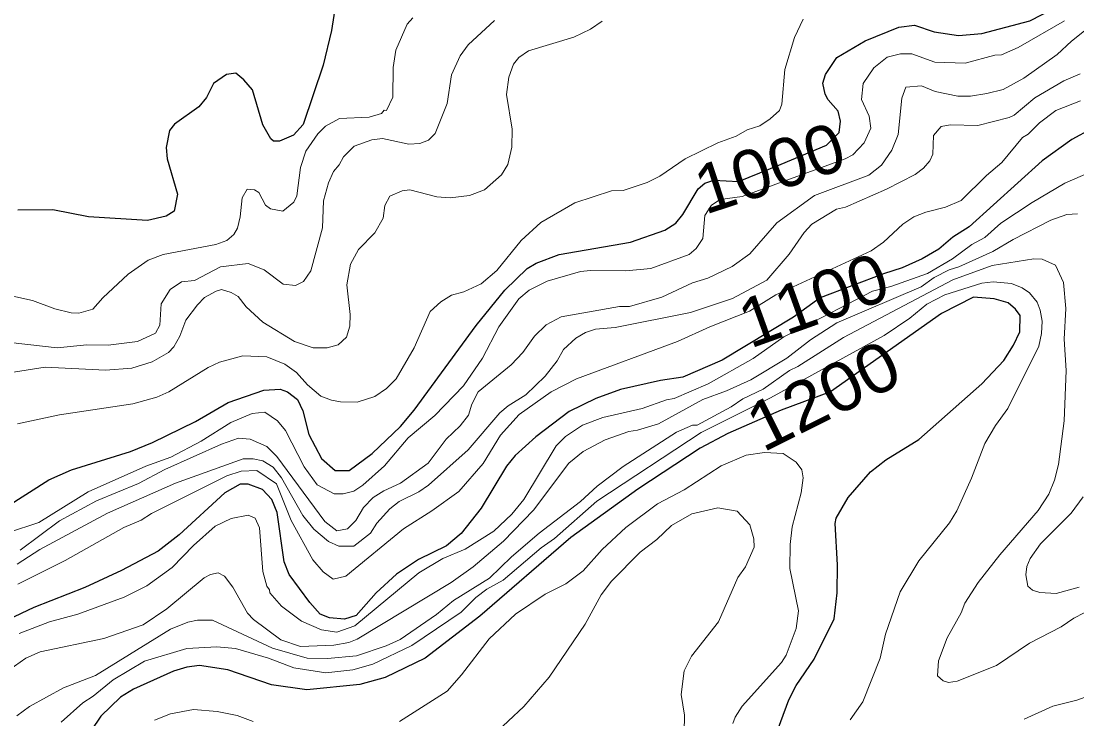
# Model space of a CAD drawing. Extents: x 598.3 to 623.2, y 6902.2 to 6930.1.
# Drawn here: x 617.225 to 618.956, y 6914.339 to 6915.484 of the extents above; entities that cross this region are included whole.
import ezdxf
from ezdxf.enums import TextEntityAlignment as Align

# ---------------------------------------------------------------- set-up
doc = ezdxf.new("R2010")
doc.units = 0
doc.header["$LTSCALE"] = 0.032
doc.layers.add('1', color=7, linetype='Continuous', lineweight=25)
doc.layers.add('2', color=7, linetype='Continuous', lineweight=13)
doc.layers.add('61', color=7, linetype='Continuous')

msp = doc.modelspace()

# ---------------------------------------------------------------- linework, layer by layer
at = {"layer": '1'}
for points in [[(618.6637, 6915.4742), (618.6896, 6915.4774), (618.7217, 6915.4662), (618.7616, 6915.4605), (618.7997, 6915.4636), (618.8782, 6915.4846), (618.9198, 6915.5059), (618.9351, 6915.5174), (618.9453, 6915.5338), (618.9809, 6915.6173)], [(617.7458, 6915.5465), (617.7337, 6915.4688), (617.7202, 6915.4116), (617.6873, 6915.3144), (617.6713, 6915.297), (617.6486, 6915.2873), (617.6384, 6915.2873), (617.634, 6915.2908), (617.6209, 6915.3138), (617.6041, 6915.3714), (617.59, 6915.3878), (617.5768, 6915.3987), (617.5613, 6915.3964)], [(617.201, 6914.6873), (617.2701, 6914.7312), (617.3073, 6914.7481), (617.4039, 6914.7779), (617.4401, 6914.7928), (617.5108, 6914.8273), (617.5644, 6914.8581), (617.6227, 6914.8784), (617.6494, 6914.88), (617.6616, 6914.876), (617.678, 6914.8635), (617.6868, 6914.8449), (617.6967, 6914.8056), (617.717, 6914.7666), (617.7399, 6914.7467), (617.7625, 6914.7468), (617.8003, 6914.7747), (617.847, 6914.8188), (617.869, 6914.8457), (617.971, 6914.9847), (618.0177, 6915.0427), (618.0542, 6915.0783), (618.0692, 6915.087), (618.1071, 6915.1011), (618.2237, 6915.1213), (618.2803, 6915.141), (618.298, 6915.1523), (618.3093, 6915.1668), (618.3347, 6915.2088), (618.3459, 6915.2181), (618.3604, 6915.2232), (618.4011, 6915.2208), (618.4707, 6915.2494), (618.5451, 6915.2804), (618.5659, 6915.3013), (618.5681, 6915.3197), (618.564, 6915.3364), (618.5476, 6915.3548), (618.5428, 6915.3644), (618.5391, 6915.382), (618.5437, 6915.3967), (618.562, 6915.4242), (618.6086, 6915.4515), (618.6637, 6915.4742)], [(617.5613, 6915.3964), (617.5403, 6915.3819), (617.5288, 6915.3585), (617.5161, 6915.3433), (617.4765, 6915.3149), (617.4681, 6915.3048), (617.4625, 6915.2768), (617.464, 6915.2583), (617.481, 6915.2001), (617.4757, 6915.172), (617.4626, 6915.1639), (617.432, 6915.1569), (617.3352, 6915.1632), (617.2766, 6915.1746), (617.2194, 6915.1739)], [(618.9794, 6915.3074), (618.9473, 6915.2898), (618.8988, 6915.255), (618.7789, 6915.1465), (618.7522, 6915.1295), (618.7291, 6915.1098), (618.7021, 6915.0943), (618.6693, 6915.0794), (618.6386, 6915.0694), (618.5349, 6915.0303), (618.4911, 6914.9986), (618.374, 6914.9279), (618.3098, 6914.8998), (618.2729, 6914.8943), (618.2074, 6914.8796), (618.167, 6914.8648), (618.1233, 6914.8438), (618.0685, 6914.802), (618.0346, 6914.7712), (618.0206, 6914.7538), (617.9791, 6914.6852), (617.9462, 6914.6434), (617.922, 6914.6233), (617.876, 6914.6009), (617.8402, 6914.5769), (617.8071, 6914.5463), (617.7738, 6914.509), (617.7549, 6914.5028), (617.7302, 6914.5048), (617.7149, 6914.5113), (617.698, 6914.5303), (617.6642, 6914.5762), (617.6562, 6914.5968), (617.6447, 6914.6781), (617.6357, 6914.6994), (617.6203, 6914.7156), (617.5968, 6914.7246), (617.584, 6914.7246), (617.5588, 6914.71), (617.4838, 6914.6414), (617.4493, 6914.6144), (617.3894, 6914.5828), (617.329, 6914.5549), (617.2455, 6914.5222), (617.2032, 6914.5019)], [(618.6426, 6914.7642), (618.6967, 6914.7979), (618.7995, 6914.8887), (618.8356, 6914.9271), (618.8517, 6914.9524), (618.8621, 6914.9745), (618.8628, 6915.0012), (618.8549, 6915.0117), (618.8431, 6915.0218), (618.8201, 6915.0283), (618.7863, 6915.0312), (618.7336, 6915.0041), (618.5516, 6914.8759), (618.4705, 6914.8457), (618.3833, 6914.8073), (618.3381, 6914.7836), (618.2357, 6914.7161), (618.126, 6914.6368), (617.9767, 6914.5078), (617.8869, 6914.439), (617.8216, 6914.4072), (617.7798, 6914.3959), (617.6933, 6914.3871), (617.635, 6914.3949), (617.5638, 6914.4199), (617.5172, 6914.4267), (617.4964, 6914.4242), (617.4746, 6914.4173), (617.4093, 6914.388), (617.3878, 6914.3747), (617.3555, 6914.3437), (617.3397, 6914.3203)], [(618.4514, 6914.2848), (618.4831, 6914.3705), (618.4955, 6914.3938), (618.5247, 6914.4375), (618.5576, 6914.5033), (618.5624, 6914.5462), (618.5633, 6914.5918), (618.5594, 6914.6596), (618.5609, 6914.6685), (618.5806, 6914.7024), (618.6173, 6914.7446), (618.6426, 6914.7642)]]:
    msp.add_lwpolyline(points, dxfattribs=at)
at = {"layer": '2'}
for points in [[(617.1836, 6915.0387), (617.2437, 6915.0258), (617.28, 6915.0119), (617.3068, 6915.0056), (617.3196, 6915.005), (617.3421, 6915.0115), (617.3585, 6915.0301), (617.4001, 6915.0686), (617.4331, 6915.092), (617.4576, 6915.101), (617.5441, 6915.1178), (617.5622, 6915.1239), (617.5736, 6915.1338), (617.5794, 6915.1441), (617.584, 6915.1628), (617.587, 6915.1941), (617.5951, 6915.2084), (617.6076, 6915.2071), (617.6143, 6915.2031), (617.6255, 6915.1819), (617.6336, 6915.1758), (617.6538, 6915.1725), (617.672, 6915.1868), (617.6767, 6915.1976), (617.6827, 6915.2438), (617.6915, 6915.2704), (617.711, 6915.2993), (617.7236, 6915.3117), (617.7469, 6915.3242), (617.7951, 6915.3266), (617.8157, 6915.3324), (617.8202, 6915.3379), (617.8236, 6915.3376), (617.8341, 6915.359), (617.8349, 6915.408), (617.8389, 6915.4364), (617.8574, 6915.4788), (617.8671, 6915.4894)], [(618.1772, 6915.4841), (618.1584, 6915.4708), (618.1311, 6915.4578), (618.0565, 6915.4353), (618.0409, 6915.4244), (618.0322, 6915.4133), (618.0244, 6915.3918), (618.0203, 6915.3634), (618.0299, 6915.3066), (618.0293, 6915.2773), (618.0226, 6915.2486), (618.0125, 6915.2317), (617.9842, 6915.2075), (617.9598, 6915.1982), (617.9281, 6915.1942), (617.9063, 6915.1957), (617.8622, 6915.2071), (617.8494, 6915.2054), (617.829, 6915.1968), (617.821, 6915.1817), (617.8185, 6915.1607), (617.8045, 6915.1369), (617.7777, 6915.1096), (617.7649, 6915.0854), (617.7587, 6915.0513), (617.7644, 6915.0025), (617.7636, 6914.9834), (617.7584, 6914.9654), (617.7447, 6914.9532), (617.7263, 6914.9481), (617.7035, 6914.9481), (617.6727, 6914.9586), (617.6209, 6914.9903), (617.5935, 6915.0152), (617.5804, 6915.0323), (617.5689, 6915.0388), (617.5531, 6915.0435), (617.5445, 6915.0412), (617.5257, 6915.0305), (617.5138, 6915.0188), (617.495, 6914.9933), (617.4852, 6914.9671), (617.4752, 6914.9494), (617.4664, 6914.9401), (617.4396, 6914.9252), (617.4062, 6914.9149), (617.3631, 6914.9116), (617.2643, 6914.9164), (617.1462, 6914.8977)], [(618.0009, 6915.4849), (617.9578, 6915.445), (617.9443, 6915.427), (617.9304, 6915.396), (617.9231, 6915.349), (617.9038, 6915.2995), (617.8924, 6915.2889), (617.8785, 6915.2832), (617.8605, 6915.2824), (617.8173, 6915.2912), (617.7998, 6915.289), (617.771, 6915.2787), (617.7533, 6915.2614), (617.7462, 6915.248), (617.737, 6915.2371), (617.7286, 6915.2187), (617.7205, 6915.1891), (617.719, 6915.1447), (617.7, 6915.0745), (617.6878, 6915.0569), (617.6745, 6915.0501), (617.6544, 6915.0523), (617.623, 6915.0758), (617.5968, 6915.0864), (617.5515, 6915.0807), (617.5088, 6915.0585), (617.4879, 6915.0562), (617.4694, 6915.0439), (617.4544, 6915.02), (617.452, 6914.985), (617.445, 6914.972), (617.4158, 6914.9586), (617.3675, 6914.9524), (617.3327, 6914.9528), (617.2839, 6914.9481), (617.1821, 6914.9593)], [(617.219, 6914.8232), (617.2879, 6914.838), (617.4081, 6914.8563), (617.4474, 6914.8669), (617.4671, 6914.8758), (617.5317, 6914.9159), (617.5502, 6914.9246), (617.5885, 6914.935), (617.6276, 6914.9334), (617.657, 6914.9212), (617.676, 6914.9077), (617.6941, 6914.8872), (617.7161, 6914.8687), (617.7334, 6914.8621), (617.7484, 6914.8593), (617.7755, 6914.859), (617.8044, 6914.868), (617.824, 6914.8812), (617.8395, 6914.8972), (617.8693, 6914.9481), (617.8952, 6915.0076), (617.913, 6915.0236), (617.9301, 6915.0345), (617.9504, 6915.0397), (617.979, 6915.0531), (618.0044, 6915.0747), (618.0448, 6915.124), (618.0768, 6915.1536), (618.1327, 6915.186), (618.1926, 6915.2054), (618.212, 6915.2062), (618.2512, 6915.2192), (618.2717, 6915.2297), (618.3132, 6915.258), (618.367, 6915.2845), (618.3969, 6915.2953), (618.4152, 6915.3058), (618.4358, 6915.3124), (618.4528, 6915.3238), (618.4678, 6915.3375), (618.4719, 6915.3475), (618.4769, 6915.4048), (618.4928, 6915.457), (618.5068, 6915.4871)], [(617.2231, 6914.6158), (617.2878, 6914.664), (617.3486, 6914.6968), (617.4174, 6914.7256), (617.4605, 6914.7483), (617.5531, 6914.7901), (617.5812, 6914.7999), (617.6004, 6914.7982), (617.6276, 6914.7861), (617.644, 6914.7697), (617.7225, 6914.6629), (617.7421, 6914.6477), (617.7601, 6914.651), (617.7735, 6914.665), (617.7861, 6914.6858), (617.8022, 6914.7025), (617.8194, 6914.7136), (617.8466, 6914.7258), (617.8919, 6914.7589), (617.9215, 6914.7982), (617.9443, 6914.8203), (617.958, 6914.8377), (617.9636, 6914.8556), (617.9741, 6914.8759), (618.0279, 6914.9201), (618.0473, 6914.9404), (618.0663, 6914.9674), (618.0858, 6914.986), (618.11, 6914.999), (618.2059, 6915.0161), (618.222, 6915.0161), (618.275, 6915.0312), (618.3252, 6915.0547), (618.3505, 6915.0625), (618.3904, 6915.0812), (618.4195, 6915.102), (618.4634, 6915.1532), (618.5253, 6915.1981), (618.6147, 6915.2312), (618.635, 6915.2479), (618.6523, 6915.2724), (618.6624, 6915.2978), (618.6686, 6915.3574), (618.6754, 6915.3756), (618.7006, 6915.3778), (618.7235, 6915.3685), (618.7604, 6915.3609), (618.7809, 6915.3609), (618.8081, 6915.365), (618.8348, 6915.3721), (618.8688, 6915.3906), (618.9232, 6915.4293), (618.9467, 6915.4511), (618.9847, 6915.481)], [(617.5685, 6914.8253), (617.6036, 6914.8404), (617.6241, 6914.8427), (617.6453, 6914.8284), (617.6582, 6914.8122), (617.6888, 6914.7526), (617.7102, 6914.7232), (617.738, 6914.7084), (617.753, 6914.7083), (617.7703, 6914.7126), (617.7851, 6914.7225), (617.8204, 6914.7547), (617.8595, 6914.8003), (617.9028, 6914.8371), (617.9499, 6914.8858), (617.9812, 6914.9308), (618.0079, 6914.9826), (618.0408, 6915.0284), (618.0574, 6915.0427), (618.0869, 6915.0573), (618.1419, 6915.0733), (618.1581, 6915.0751), (618.2159, 6915.0744), (618.2573, 6915.078), (618.3198, 6915.1012), (618.3315, 6915.1111), (618.3425, 6915.1273), (618.3455, 6915.1653), (618.3563, 6915.1821), (618.3707, 6915.1916), (618.4066, 6915.1965), (618.5759, 6915.258), (618.588, 6915.2645), (618.6068, 6915.2845), (618.6176, 6915.3083), (618.6151, 6915.3281), (618.6023, 6915.3555), (618.6054, 6915.3817), (618.6226, 6915.4072), (618.6444, 6915.4248), (618.6664, 6915.4304), (618.6848, 6915.4304), (618.7226, 6915.4169), (618.7722, 6915.4151), (618.8209, 6915.428), (618.8321, 6915.4289), (618.8594, 6915.4408), (618.9355, 6915.4846)], [(618.9609, 6915.3977), (618.9339, 6915.3858), (618.8864, 6915.3584), (618.8529, 6915.3299), (618.8446, 6915.3259), (618.793, 6915.313), (618.7479, 6915.3139), (618.7329, 6915.3114), (618.7203, 6915.2965), (618.7196, 6915.2656), (618.7146, 6915.2546), (618.7042, 6915.2426), (618.6905, 6915.2326), (618.6432, 6915.2085), (618.5765, 6915.1788), (618.5615, 6915.1754), (618.5213, 6915.1508), (618.5083, 6915.1374), (618.484, 6915.1018), (618.4472, 6915.0593), (618.3912, 6915.0287), (618.3219, 6915.0058), (618.1989, 6914.9812), (618.1662, 6914.9786), (618.15, 6914.9729), (618.1339, 6914.9638), (618.1137, 6914.9452), (618.1034, 6914.9267), (618.084, 6914.9017), (618.0522, 6914.8708), (618.0231, 6914.8528), (618.0098, 6914.8413), (617.9574, 6914.7808), (617.8926, 6914.7229), (617.8767, 6914.7115), (617.8448, 6914.6958), (617.8291, 6914.684), (617.8081, 6914.6606), (617.7974, 6914.6442), (617.7701, 6914.6227), (617.7459, 6914.6227), (617.7285, 6914.6301), (617.7047, 6914.6507), (617.6864, 6914.6729), (617.6517, 6914.7346), (617.638, 6914.7522), (617.6209, 6914.7627), (617.6052, 6914.7658), (617.5887, 6914.7658), (617.4779, 6914.7258), (617.3664, 6914.6766), (617.2557, 6914.6172), (617.2183, 6914.5931)], [(617.2194, 6914.5601), (617.2971, 6914.599), (617.3931, 6914.653), (617.4218, 6914.6654), (617.4384, 6914.6761), (617.5623, 6914.7381), (617.5855, 6914.7456), (617.6111, 6914.7466), (617.6436, 6914.7248), (617.6677, 6914.6645), (617.703, 6914.6), (617.7197, 6914.5807), (617.7364, 6914.5684), (617.7573, 6914.5734), (617.8515, 6914.6513), (617.8979, 6914.6805), (617.9425, 6914.7125), (617.9823, 6914.7581), (618.0106, 6914.8049), (618.0412, 6914.8386), (618.0936, 6914.8758), (618.1351, 6914.897), (618.3009, 6914.9584), (618.3539, 6914.9826), (618.4191, 6915.0079), (618.4619, 6915.0351), (618.6182, 6915.1071), (618.6386, 6915.1213), (618.67, 6915.151), (618.6885, 6915.1628), (618.7077, 6915.1707), (618.7401, 6915.1788), (618.766, 6915.1895), (618.8072, 6915.2307), (618.8324, 6915.2519), (618.8663, 6915.293), (618.8759, 6915.2987), (618.8942, 6915.317), (618.9212, 6915.3372), (618.9616, 6915.3535)], [(618.9771, 6915.2362), (618.936, 6915.2184), (618.8821, 6915.1867), (618.831, 6915.1524), (618.8044, 6915.1292), (618.7833, 6915.1178), (618.7516, 6915.0942), (618.7104, 6915.0701), (618.6508, 6915.0484), (618.6206, 6915.041), (618.4966, 6914.9767), (618.4752, 6914.9661), (618.4246, 6914.9306), (618.3511, 6914.8888), (618.2952, 6914.8649), (618.2827, 6914.8628), (618.2431, 6914.8485), (618.1783, 6914.8339), (618.145, 6914.8214), (618.117, 6914.8026), (618.1021, 6914.7871)], [(617.2049, 6914.4193), (617.2323, 6914.4387), (617.2562, 6914.4491), (617.3605, 6914.4712), (617.425, 6914.4937), (617.4635, 6914.52), (617.5248, 6914.5708), (617.5351, 6914.5763), (617.5477, 6914.5787), (617.5584, 6914.5734), (617.5719, 6914.5552), (617.5961, 6914.5128), (617.6055, 6914.5021), (617.6507, 6914.469), (617.6827, 6914.4583), (617.7372, 6914.46), (617.7623, 6914.4648), (617.7755, 6914.4699), (617.9298, 6914.5632), (617.9659, 6914.5885), (618.0155, 6914.6309), (618.0645, 6914.6815), (618.1225, 6914.7589), (618.146, 6914.7782), (618.1823, 6914.7972), (618.2211, 6914.811), (618.235, 6914.8129), (618.2695, 6914.8231), (618.3421, 6914.8633), (618.3814, 6914.8773), (618.4212, 6914.8955), (618.48, 6914.9312), (618.5191, 6914.9611), (618.5623, 6914.9892), (618.7004, 6915.0481), (618.7218, 6915.0636), (618.7461, 6915.0762), (618.762, 6915.0811), (618.8178, 6915.106), (618.8513, 6915.126), (618.9129, 6915.1575), (618.9391, 6915.1665), (618.9565, 6915.1679)], [(619.0016, 6914.5309), (618.9506, 6914.5046), (618.9298, 6914.4905), (618.8779, 6914.4634), (618.8238, 6914.4266), (618.7595, 6914.4009), (618.745, 6914.3992), (618.7365, 6914.4018), (618.727, 6914.4097), (618.7285, 6914.4343), (618.7428, 6914.4723), (618.7656, 6914.5131), (618.772, 6914.529), (618.7938, 6914.5628), (618.829, 6914.6083), (618.892, 6914.6809), (618.9097, 6914.7082), (618.9187, 6914.7308), (618.9253, 6914.7565), (618.9349, 6914.8285), (618.9381, 6914.9111), (618.9349, 6914.9621), (618.9373, 6915.0126), (618.9334, 6915.0552), (618.9207, 6915.0835), (618.8985, 6915.0937), (618.885, 6915.0938), (618.8166, 6915.083), (618.7523, 6915.0595), (618.5729, 6914.9649), (618.498, 6914.9174), (618.4845, 6914.911), (618.4413, 6914.8802), (618.4077, 6914.8645), (618.3887, 6914.851), (618.3332, 6914.821), (618.3255, 6914.8209), (618.2992, 6914.8094), (618.2117, 6914.7533), (618.1691, 6914.7213), (618.142, 6914.6959), (618.074, 6914.644), (618.0286, 6914.605), (617.9928, 6914.5701), (617.9336, 6914.5335), (617.9058, 6914.5108), (617.846, 6914.4693), (617.8233, 6914.4589), (617.7747, 6914.4429), (617.7273, 6914.4381), (617.694, 6914.4388), (617.6368, 6914.4553), (617.5385, 6914.5011), (617.5141, 6914.5011), (617.4981, 6914.4979), (617.4698, 6914.4862), (617.3468, 6914.4102), (617.2941, 6914.3902), (617.2384, 6914.3597), (617.2177, 6914.3445)], [(617.2904, 6914.334), (617.3261, 6914.3655), (617.3427, 6914.3764), (617.3755, 6914.4036), (617.4268, 6914.4339), (617.4962, 6914.455), (617.5455, 6914.4575), (617.5761, 6914.455), (617.6306, 6914.4389), (617.6719, 6914.4228), (617.7241, 6914.4146), (617.7687, 6914.4195), (617.8014, 6914.4288), (617.8651, 6914.4595), (617.9462, 6914.5145), (617.9703, 6914.5386), (617.9884, 6914.552), (618.0149, 6914.5668), (618.0773, 6914.6201), (618.0992, 6914.6351), (618.1685, 6914.6964), (618.3395, 6914.8091), (618.4533, 6914.8662), (618.6395, 6914.9683), (618.6817, 6914.9969), (618.7094, 6915.0197), (618.7393, 6915.0352), (618.7996, 6915.0543), (618.8181, 6915.0564), (618.8481, 6915.0533), (618.8657, 6915.0462), (618.8779, 6915.0382), (618.8904, 6915.0231), (618.8954, 6915.0098), (618.8984, 6914.9915), (618.8977, 6914.9718), (618.893, 6914.951), (618.8424, 6914.8485), (618.8221, 6914.8208), (618.8048, 6914.7908), (618.7829, 6914.7341), (618.7587, 6914.6807), (618.7465, 6914.6609), (618.6966, 6914.5983), (618.6656, 6914.5479), (618.6419, 6914.478), (618.6329, 6914.4388), (618.6045, 6914.3674), (618.5841, 6914.3379)], [(617.2043, 6914.6448), (617.2537, 6914.6614), (617.3345, 6914.7119), (617.429, 6914.7539), (617.47, 6914.7689), (617.52, 6914.7947), (617.5685, 6914.8253)], [(618.1021, 6914.7871), (618.0487, 6914.699), (618.0291, 6914.6752), (617.9996, 6914.6473), (617.9529, 6914.6177), (617.9164, 6914.6026), (617.8767, 6914.5787), (617.7716, 6914.4921), (617.7426, 6914.4818), (617.7175, 6914.4855), (617.6845, 6914.4994), (617.6514, 6914.5243), (617.6325, 6914.546), (617.6322, 6914.551), (617.6275, 6914.5568), (617.6212, 6914.5813), (617.6154, 6914.6527), (617.6087, 6914.6688), (617.5971, 6914.6735), (617.569, 6914.668), (617.5427, 6914.6557), (617.5072, 6914.6236), (617.4726, 6914.5874), (617.431, 6914.5575), (617.3937, 6914.5388), (617.318, 6914.5111), (617.2714, 6914.4987), (617.2218, 6914.4796)], [(618.5066, 6914.7346), (618.5044, 6914.7476), (618.4954, 6914.7603), (618.474, 6914.7747), (618.4433, 6914.7764), (618.4135, 6914.7721), (618.3726, 6914.7546), (618.3119, 6914.7153), (618.268, 6914.6922), (618.2159, 6914.6531), (618.1776, 6914.6173), (618.1464, 6914.5822), (618.1179, 6914.5609), (618.0839, 6914.5439), (618.0352, 6914.5113), (617.9921, 6914.4705), (617.947, 6914.4115), (617.9232, 6914.3848), (617.8451, 6914.3349)], [(618.3918, 6914.3315), (618.3952, 6914.3423), (618.4067, 6914.36), (618.4712, 6914.4318), (618.4791, 6914.4437), (618.4953, 6914.4874), (618.4994, 6914.5165), (618.4849, 6914.586), (618.4857, 6914.6256), (618.4889, 6914.6545), (618.5033, 6914.7103), (618.5066, 6914.7346)], [(618.9659, 6914.7033), (618.946, 6914.6766), (618.8957, 6914.6265), (618.8789, 6914.6022), (618.8734, 6914.5891), (618.8718, 6914.5758), (618.8753, 6914.5569), (618.8829, 6914.5507), (618.8946, 6914.5467), (618.9214, 6914.545), (618.9594, 6914.5552)], [(618.3118, 6914.3173), (618.3124, 6914.3455), (618.3067, 6914.3793), (618.3117, 6914.4181), (618.3236, 6914.4419), (618.3681, 6914.4985), (618.3998, 6914.5714), (618.4121, 6914.5889), (618.4265, 6914.6211), (618.4258, 6914.6345), (618.4193, 6914.6577), (618.3984, 6914.6802), (618.367, 6914.6857), (618.3245, 6914.6758), (618.2911, 6914.6565), (618.2667, 6914.6335), (618.2398, 6914.613), (618.1928, 6914.5653), (618.1755, 6914.543), (618.1492, 6914.4944), (618.0903, 6914.4076), (618.0487, 6914.3597), (617.9978, 6914.3113)], [(618.869, 6914.3388), (618.9163, 6914.3603), (618.9554, 6914.3701), (618.9873, 6914.3812)], [(617.6051, 6914.3351), (617.5788, 6914.345), (617.5464, 6914.3515), (617.5073, 6914.3546), (617.4695, 6914.3475), (617.4433, 6914.337)]]:
    msp.add_lwpolyline(points, dxfattribs=at)

# ---------------------------------------------------------------- texts
at = {"layer": '61'}
for s, rotation, width, p in [('1000', 18.265, 1.05, (618.4643, 6915.2051)), ('1100', 19.799, 1.05, (618.5373, 6914.9887)), ('1200', 26.565, 1.1, (618.5577, 6914.8342))]:
    msp.add_text(s, height=0.08, rotation=rotation, dxfattribs=dict(at, width=width)).set_placement(p, align=Align.CENTER)

doc.saveas('drawing.dxf')
